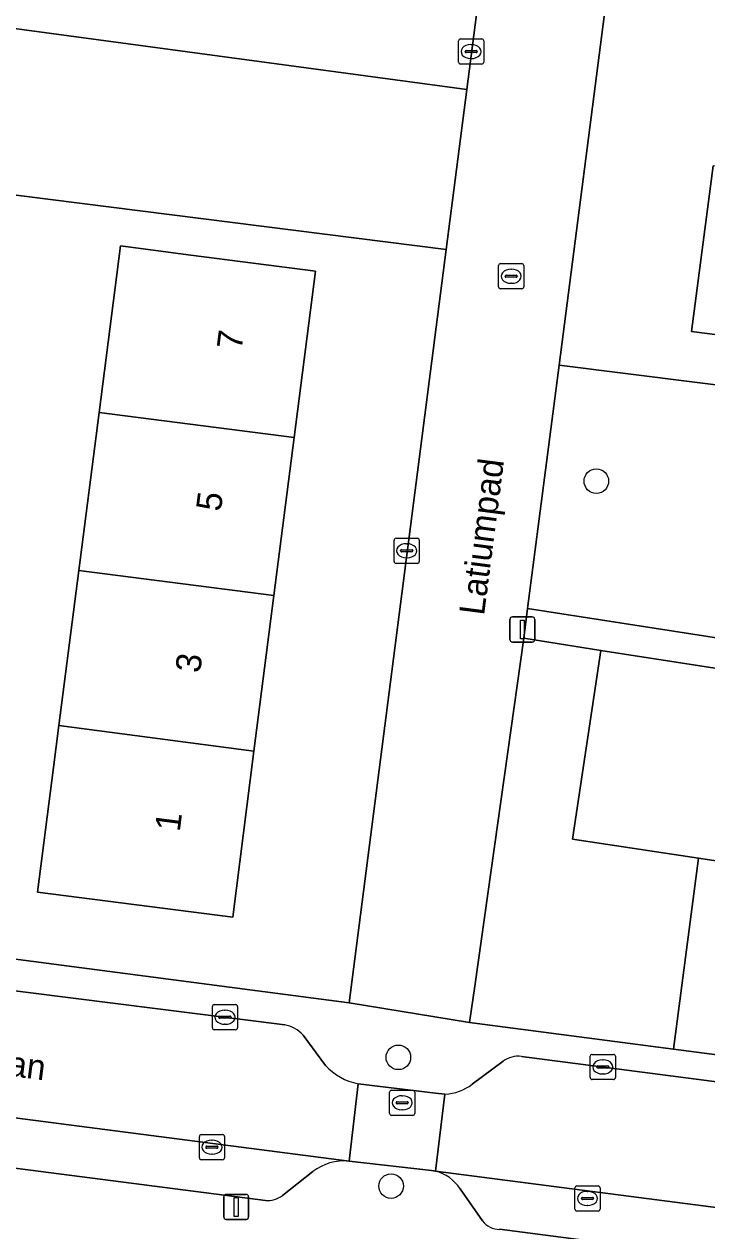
# Model space of a CAD drawing. Extents: x 162184 to 163154, y 385507 to 386516.
# Drawn here: x 162426.64 to 162453.8, y 386186.28 to 386234.27 of the extents above; entities that cross this region are included whole.
import ezdxf

# ---------------------------------------------------------------- set-up
doc = ezdxf.new("R2010")
doc.units = 0
for name, color, linetype in [('IMGEO_Boom', 7, 'Continuous'), ('IMGEO_Erf', 7, 'Continuous'), ('IMGEO_Groenvoorziening', 7, 'Continuous'), ('IMGEO_Kolk', 7, 'Continuous'), ('IMGEO_Lichtmast', 7, 'Continuous'), ('IMGEO_Openbare_ruimte_label', 7, 'Continuous'), ('IMGEO_Pand', 7, 'Continuous'), ('IMGEO_Pand_nummerreeks', 7, 'Continuous'), ('IMGEO_Parkeervlak_open', 7, 'Continuous'), ('IMGEO_Rijbaan_lokaal_open', 7, 'Continuous'), ('IMGEO_Rioolput', 7, 'Continuous'), ('IMGEO_Voetpad_open', 7, 'Continuous')]:
    doc.layers.add(name, color=color, linetype=linetype)

msp = doc.modelspace()

# ---------------------------------------------------------------- linework, layer by layer
at = {"layer": 'IMGEO_Boom'}
for centre in [(162449.402, 386216.094), (162441.526, 386193.181), (162441.238, 386188.062)]:
    msp.add_circle(centre, 0.489, dxfattribs=at)
at = {"layer": 'IMGEO_Erf'}
for points in [[(162461.98, 386250.051), (162451.89, 386251.431), (162451.705, 386250), (162447.92, 386220.708), (162469.565, 386217.988)], [(162458.153, 386221.404), (162453.194, 386222.044), (162454.044, 386228.631)]]:
    msp.add_lwpolyline(points, dxfattribs=at)
for points in [[(162443.426, 386225.306), (162421.583, 386228.062), (162421.43, 386226.899), (162421.397, 386226.652), (162420.553, 386220.296), (162420.166, 386217.375), (162422.811, 386217.034), (162422.339, 386213.366), (162421.895, 386209.911), (162419.222, 386210.254), (162418.868, 386207.584), (162422.057, 386207.167), (162421.276, 386201.196), (162418.087, 386201.613), (162417.641, 386198.207), (162421.321, 386197.728), (162421.93, 386197.649), (162439.565, 386195.351)], [(162429.618, 386218.829), (162430.468, 386225.447), (162433.276, 386225.086), (162438.235, 386224.449), (162437.385, 386217.834), (162436.577, 386211.542), (162435.782, 386205.354), (162434.934, 386198.756), (162427.167, 386199.753), (162427.804, 386204.713), (162428.018, 386206.378), (162428.809, 386212.537)]]:
    msp.add_lwpolyline(points, close=True, dxfattribs=at)
at = {"layer": 'IMGEO_Groenvoorziening'}
for points in [[(162380.347, 386257.556), (162380.058, 386255.254), (162396.249, 386252.998), (162395.647, 386248.41), (162394.991, 386245.141), (162401.719, 386244.167), (162400.761, 386237.546), (162444.246, 386231.665), (162446.611, 386250)], [(162378.062, 386239.731), (162377.037, 386231.755), (162421.151, 386225.931), (162421.248, 386226.661), (162421.397, 386226.652), (162421.43, 386226.899), (162421.583, 386228.062), (162443.426, 386225.306), (162444.246, 386231.665), (162400.761, 386237.546)]]:
    msp.add_lwpolyline(points, dxfattribs=at)
for points in [[(162482.953, 386219.149), (162470.174, 386220.825), (162469.924, 386220.858), (162469.565, 386217.988), (162447.92, 386220.708), (162446.669, 386211.034), (162454.609, 386209.791), (162455.283, 386214.906), (162474.784, 386212.107), (162474.138, 386207.216), (162475.7, 386207.01), (162476.346, 386211.883), (162481.887, 386211.088)], [(162513.182, 386206.613), (162500, 386208.516), (162484.688, 386210.725), (162483.129, 386210.95), (162482.938, 386209.506), (162482.206, 386203.964), (162481.835, 386201.154), (162473.483, 386202.26), (162474.138, 386207.216), (162468.483, 386207.962), (162467.503, 386198.971), (162453.471, 386201.1), (162452.471, 386193.504), (162500.008, 386187.3), (162500.62, 386192.004), (162511.108, 386190.65)], [(162449.579, 386209.364), (162446.516, 386209.844), (162444.572, 386196.009), (162444.353, 386194.564), (162452.471, 386193.504), (162453.471, 386201.1), (162448.457, 386201.861)], [(162468.483, 386207.962), (162454.609, 386209.791), (162454.459, 386208.6), (162449.579, 386209.364), (162448.457, 386201.861), (162453.471, 386201.1), (162467.503, 386198.971)]]:
    msp.add_lwpolyline(points, close=True, dxfattribs=at)
at = {"layer": 'IMGEO_Kolk'}
for p, q in [((162443.919, 386232.751), (162443.919, 386233.603)), ((162443.994, 386233.677), (162444.846, 386233.677)), ((162444.407, 386233.457), (162444.432, 386233.457)), ((162444.92, 386233.603), (162444.92, 386232.751)), ((162444.178, 386233.171), (162444.178, 386233.183)), ((162444.616, 386233.134), (162444.218, 386233.134)), ((162444.221, 386233.22), (162444.619, 386233.22)), ((162444.43, 386232.897), (162444.405, 386232.897)), ((162444.662, 386233.183), (162444.662, 386233.171)), ((162444.846, 386232.677), (162443.994, 386232.677)), ((162441.358, 386212.899), (162441.358, 386213.751)), ((162441.433, 386213.825), (162442.285, 386213.825)), ((162442.359, 386213.751), (162442.359, 386212.899)), ((162441.617, 386213.319), (162441.617, 386213.331)), ((162442.055, 386213.282), (162441.657, 386213.282)), ((162441.66, 386213.368), (162442.058, 386213.368)), ((162441.846, 386213.605), (162441.871, 386213.605)), ((162442.101, 386213.331), (162442.101, 386213.319)), ((162442.285, 386212.825), (162441.433, 386212.825)), ((162441.869, 386213.045), (162441.844, 386213.045)), ((162434.126, 386194.35), (162434.126, 386195.202)), ((162434.201, 386195.276), (162435.053, 386195.276)), ((162434.614, 386195.056), (162434.639, 386195.056)), ((162435.127, 386195.202), (162435.127, 386194.35)), ((162434.385, 386194.77), (162434.385, 386194.782)), ((162434.823, 386194.733), (162434.425, 386194.733)), ((162434.428, 386194.819), (162434.826, 386194.819)), ((162434.637, 386194.496), (162434.612, 386194.496)), ((162434.869, 386194.782), (162434.869, 386194.77)), ((162435.053, 386194.276), (162434.201, 386194.276)), ((162449.158, 386192.374), (162449.158, 386193.226)), ((162449.233, 386193.3), (162450.085, 386193.3)), ((162449.646, 386193.08), (162449.671, 386193.08)), ((162450.159, 386193.226), (162450.159, 386192.374)), ((162449.417, 386192.794), (162449.417, 386192.806)), ((162449.855, 386192.757), (162449.457, 386192.757)), ((162449.46, 386192.843), (162449.858, 386192.843)), ((162449.669, 386192.52), (162449.644, 386192.52)), ((162449.901, 386192.806), (162449.901, 386192.794)), ((162450.085, 386192.3), (162449.233, 386192.3)), ((162433.683, 386190.109), (162434.535, 386190.109)), ((162433.608, 386189.183), (162433.608, 386190.035)), ((162433.91, 386189.652), (162434.308, 386189.652)), ((162434.096, 386189.889), (162434.121, 386189.889)), ((162434.609, 386190.035), (162434.609, 386189.183)), ((162433.867, 386189.603), (162433.867, 386189.615)), ((162434.305, 386189.566), (162433.907, 386189.566)), ((162434.119, 386189.329), (162434.094, 386189.329)), ((162434.351, 386189.615), (162434.351, 386189.603)), ((162434.535, 386189.109), (162433.683, 386189.109)), ((162448.548, 386187.144), (162448.548, 386187.996)), ((162448.623, 386188.07), (162449.475, 386188.07)), ((162449.036, 386187.85), (162449.061, 386187.85)), ((162449.549, 386187.996), (162449.549, 386187.144)), ((162448.807, 386187.564), (162448.807, 386187.576)), ((162449.245, 386187.527), (162448.847, 386187.527)), ((162448.85, 386187.613), (162449.248, 386187.613)), ((162449.059, 386187.29), (162449.034, 386187.29)), ((162449.291, 386187.576), (162449.291, 386187.564)), ((162449.475, 386187.07), (162448.623, 386187.07))]:
    msp.add_line(p, q, dxfattribs=at)
for points in [[(162443.919, 386232.751), (162443.919, 386233.603)], [(162443.994, 386233.677), (162444.846, 386233.677)], [(162444.92, 386233.603), (162444.92, 386232.751)], [(162444.846, 386232.677), (162443.994, 386232.677)], [(162441.358, 386212.899), (162441.358, 386213.751)], [(162441.433, 386213.825), (162442.285, 386213.825)], [(162442.359, 386213.751), (162442.359, 386212.899)], [(162442.285, 386212.825), (162441.433, 386212.825)], [(162434.126, 386194.35), (162434.126, 386195.202)], [(162434.201, 386195.276), (162435.053, 386195.276)], [(162435.127, 386195.202), (162435.127, 386194.35)], [(162435.053, 386194.276), (162434.201, 386194.276)], [(162449.158, 386192.374), (162449.158, 386193.226)], [(162449.233, 386193.3), (162450.085, 386193.3)], [(162450.159, 386193.226), (162450.159, 386192.374)], [(162450.085, 386192.3), (162449.233, 386192.3)], [(162433.683, 386190.109), (162434.535, 386190.109)], [(162433.608, 386189.183), (162433.608, 386190.035)], [(162434.609, 386190.035), (162434.609, 386189.183)], [(162434.535, 386189.109), (162433.683, 386189.109)], [(162448.548, 386187.144), (162448.548, 386187.996)], [(162448.623, 386188.07), (162449.475, 386188.07)], [(162449.549, 386187.996), (162449.549, 386187.144)], [(162449.475, 386187.07), (162448.623, 386187.07)]]:
    msp.add_lwpolyline(points, dxfattribs=at)
for centre, radius, start, end in [((162443.996, 386233.601), 0.0765, 91.552, 178.448), ((162443.996, 386233.601), 0.0765, 91.552, 178.448), ((162444.844, 386233.601), 0.0765, 1.552, 88.448), ((162444.844, 386233.601), 0.0765, 1.552, 88.448), ((162444.218, 386233.18), 0.0403, 85.8775, 175.7526), ((162444.215, 386233.17), 0.0366, 178.938, 274.7102), ((162444.619, 386233.177), 0.043, 264.8664, 352.4533), ((162444.623, 386233.182), 0.0386, 1.7309, 96.639), ((162443.996, 386232.753), 0.0765, 181.552, 268.448), ((162443.996, 386232.753), 0.0765, 181.552, 268.448), ((162444.844, 386232.753), 0.0765, 271.552, 358.448), ((162444.844, 386232.753), 0.0765, 271.552, 358.448), ((162441.435, 386213.749), 0.0765, 91.552, 178.448), ((162441.435, 386213.749), 0.0765, 91.552, 178.448), ((162442.283, 386213.749), 0.0765, 1.552, 88.448), ((162442.283, 386213.749), 0.0765, 1.552, 88.448), ((162441.657, 386213.328), 0.0403, 85.8775, 175.7526), ((162441.654, 386213.318), 0.0366, 178.938, 274.7102), ((162442.058, 386213.325), 0.043, 264.8664, 352.4533), ((162442.062, 386213.33), 0.0386, 1.7309, 96.639), ((162441.435, 386212.901), 0.0765, 181.552, 268.448), ((162441.435, 386212.901), 0.0765, 181.552, 268.448), ((162442.283, 386212.901), 0.0765, 271.552, 358.448), ((162442.283, 386212.901), 0.0765, 271.552, 358.448), ((162434.203, 386195.2), 0.0765, 91.552, 178.448), ((162434.203, 386195.2), 0.0765, 91.552, 178.448), ((162435.051, 386195.2), 0.0765, 1.552, 88.448), ((162435.051, 386195.2), 0.0765, 1.552, 88.448), ((162434.425, 386194.779), 0.0403, 85.8775, 175.7526), ((162434.422, 386194.769), 0.0366, 178.938, 274.7102), ((162434.826, 386194.776), 0.043, 264.8664, 352.4533), ((162434.83, 386194.781), 0.0386, 1.7309, 96.639), ((162434.203, 386194.352), 0.0765, 181.552, 268.448), ((162434.203, 386194.352), 0.0765, 181.552, 268.448), ((162435.051, 386194.352), 0.0765, 271.552, 358.448), ((162435.051, 386194.352), 0.0765, 271.552, 358.448), ((162449.235, 386193.224), 0.0765, 91.552, 178.448), ((162449.235, 386193.224), 0.0765, 91.552, 178.448), ((162450.083, 386193.224), 0.0765, 1.552, 88.448), ((162450.083, 386193.224), 0.0765, 1.552, 88.448), ((162449.457, 386192.803), 0.0403, 85.8775, 175.7526), ((162449.454, 386192.793), 0.0366, 178.938, 274.7102), ((162449.858, 386192.8), 0.043, 264.8664, 352.4533), ((162449.862, 386192.805), 0.0386, 1.7309, 96.639), ((162449.235, 386192.376), 0.0765, 181.552, 268.448), ((162449.235, 386192.376), 0.0765, 181.552, 268.448), ((162450.083, 386192.376), 0.0765, 271.552, 358.448), ((162450.083, 386192.376), 0.0765, 271.552, 358.448), ((162433.685, 386190.033), 0.0765, 91.552, 178.448), ((162433.685, 386190.033), 0.0765, 91.552, 178.448), ((162434.533, 386190.033), 0.0765, 1.552, 88.448), ((162434.533, 386190.033), 0.0765, 1.552, 88.448), ((162433.907, 386189.612), 0.0403, 85.8775, 175.7526), ((162434.312, 386189.614), 0.0386, 1.7309, 96.639), ((162433.685, 386189.185), 0.0765, 181.552, 268.448), ((162433.685, 386189.185), 0.0765, 181.552, 268.448), ((162433.904, 386189.602), 0.0366, 178.938, 274.7102), ((162434.308, 386189.609), 0.043, 264.8664, 352.4533), ((162434.533, 386189.185), 0.0765, 271.552, 358.448), ((162434.533, 386189.185), 0.0765, 271.552, 358.448), ((162448.625, 386187.994), 0.0765, 91.552, 178.448), ((162448.625, 386187.994), 0.0765, 91.552, 178.448), ((162449.473, 386187.994), 0.0765, 1.552, 88.448), ((162449.473, 386187.994), 0.0765, 1.552, 88.448), ((162448.847, 386187.573), 0.0403, 85.8775, 175.7526), ((162448.844, 386187.563), 0.0366, 178.938, 274.7102), ((162449.248, 386187.57), 0.043, 264.8664, 352.4533), ((162449.252, 386187.575), 0.0386, 1.7309, 96.639), ((162448.625, 386187.146), 0.0765, 181.552, 268.448), ((162448.625, 386187.146), 0.0765, 181.552, 268.448), ((162449.473, 386187.146), 0.0765, 271.552, 358.448), ((162449.473, 386187.146), 0.0765, 271.552, 358.448)]:
    msp.add_arc(centre, radius, start, end, dxfattribs=at)
for centre, major_axis, ratio, start_param, end_param in [((162444.406, 386233.177), (-0.387, 0.002), 0.722429, 4.712389, 7.853982), ((162444.431, 386233.177), (-0.39, 0.002), 0.717154, 1.570796, 4.712389), ((162441.845, 386213.325), (-0.387, 0.002), 0.722429, 4.712389, 7.853982), ((162441.87, 386213.325), (-0.39, 0.002), 0.717154, 1.570796, 4.712389), ((162434.613, 386194.776), (-0.387, 0.002), 0.722429, 4.712389, 7.853982), ((162434.638, 386194.776), (-0.39, 0.002), 0.717154, 1.570796, 4.712389), ((162449.645, 386192.8), (-0.387, 0.002), 0.722429, 4.712389, 7.853982), ((162449.67, 386192.8), (-0.39, 0.002), 0.717154, 1.570796, 4.712389), ((162434.095, 386189.609), (-0.387, 0.002), 0.722429, 4.712389, 7.853982), ((162434.12, 386189.609), (-0.39, 0.002), 0.717154, 1.570796, 4.712389), ((162449.035, 386187.57), (-0.387, 0.002), 0.722429, 4.712389, 7.853982), ((162449.06, 386187.57), (-0.39, 0.002), 0.717154, 1.570796, 4.712389)]:
    msp.add_ellipse(centre, major_axis=major_axis, ratio=ratio, start_param=start_param, end_param=end_param, dxfattribs=at)
at = {"layer": 'IMGEO_Lichtmast'}
for p, q in [((162445.963, 386209.797), (162445.963, 386210.597)), ((162445.963, 386210.597), (162445.963, 386209.797)), ((162446.063, 386210.697), (162446.853, 386210.697)), ((162446.853, 386210.697), (162446.063, 386210.697)), ((162446.953, 386210.597), (162446.953, 386209.797)), ((162446.953, 386209.797), (162446.953, 386210.597)), ((162446.853, 386209.697), (162446.063, 386209.697)), ((162446.063, 386209.697), (162446.853, 386209.697)), ((162434.678, 386187.733), (162435.468, 386187.733)), ((162435.468, 386187.733), (162434.678, 386187.733)), ((162434.578, 386186.833), (162434.578, 386187.633)), ((162434.578, 386187.633), (162434.578, 386186.833)), ((162435.568, 386187.633), (162435.568, 386186.833)), ((162435.568, 386186.833), (162435.568, 386187.633)), ((162435.468, 386186.733), (162434.678, 386186.733)), ((162434.678, 386186.733), (162435.468, 386186.733))]:
    msp.add_line(p, q, dxfattribs=at)
for points in [[(162446.383, 386210.572), (162446.533, 386210.572), (162446.533, 386209.822), (162446.383, 386209.822), (162446.383, 386210.572)], [(162434.998, 386187.608), (162435.148, 386187.608), (162435.148, 386186.858), (162434.998, 386186.858), (162434.998, 386187.608)]]:
    msp.add_lwpolyline(points, dxfattribs=at)
for centre, start, end in [((162446.063, 386210.597), 90, 180), ((162446.063, 386210.597), 90, 180), ((162446.853, 386210.597), 0, 90), ((162446.853, 386210.597), 360, 90), ((162446.063, 386209.797), 180, 270), ((162446.063, 386209.797), 180, 270), ((162446.853, 386209.797), 270, 0), ((162446.853, 386209.797), 270, 0), ((162434.678, 386187.633), 90, 180), ((162434.678, 386187.633), 90, 180), ((162435.468, 386187.633), 0, 90), ((162435.468, 386187.633), 360, 90), ((162434.678, 386186.833), 180, 270), ((162434.678, 386186.833), 180, 270), ((162435.468, 386186.833), 270, 0), ((162435.468, 386186.833), 270, 0)]:
    msp.add_arc(centre, 0.1, start, end, dxfattribs=at)
at = {"layer": 'IMGEO_Pand'}
for points in [[(162470.903, 386226.449), (162461.727, 386227.637), (162454.044, 386228.631), (162453.194, 386222.044), (162458.153, 386221.404), (162460.878, 386221.052), (162463.711, 386223.067), (162467.945, 386222.52), (162467.86, 386221.866), (162470.27, 386221.555)], [(162437.385, 386217.834), (162438.235, 386224.449), (162433.276, 386225.086), (162430.468, 386225.447), (162429.618, 386218.829)], [(162436.577, 386211.542), (162437.385, 386217.834), (162429.618, 386218.829), (162428.809, 386212.537)], [(162428.809, 386212.537), (162428.018, 386206.378), (162435.782, 386205.354), (162436.577, 386211.542)], [(162428.018, 386206.378), (162427.804, 386204.713), (162427.167, 386199.753), (162434.934, 386198.756), (162435.782, 386205.354)]]:
    msp.add_lwpolyline(points, close=True, dxfattribs=at)
at = {"layer": 'IMGEO_Parkeervlak_open'}
for points in [[(162439.563, 386189.058), (162373.772, 386197.58)], [(162421.949, 386189.329), (162436.237, 386187.491)], [(162436.911, 386187.69), (162438.124, 386188.639)], [(162504.642, 386180.672), (162443.001, 386188.658)], [(162443.979, 386187.955), (162444.878, 386186.68)], [(162445.554, 386186.342), (162483.61, 386181.389), (162490.287, 386180.519), (162501.435, 386178.992)]]:
    msp.add_lwpolyline(points, dxfattribs=at)
for centre, radius, start, end in [((162439.376, 386187.02), 2.047, 84.7599, 127.7085), ((162442.573, 386187.03), 1.683, 33.3262, 75.2556), ((162436.332, 386188.41), 0.924, 264.0914, 308.8073), ((162445.532, 386187.142), 0.801, 215.2667, 271.6032)]:
    msp.add_arc(centre, radius, start, end, dxfattribs=at)
at = {"layer": 'IMGEO_Rijbaan_lokaal_open'}
for points in [[(162437.003, 386194.478), (162421.738, 386196.39), (162416.792, 386197.026), (162375.043, 386202.382)], [(162373.772, 386197.58), (162439.563, 386189.058), (162439.925, 386192.131)], [(162438.629, 386192.856), (162437.742, 386194.066)], [(162445.69, 386193.03), (162444.46, 386192.112)], [(162508.146, 386185.209), (162446.423, 386193.22)], [(162443.381, 386191.723), (162443.001, 386188.658), (162504.642, 386180.672), (162505.981, 386180.398)]]:
    msp.add_lwpolyline(points, dxfattribs=at)
msp.add_lwpolyline([(162442.999, 386191.751), (162439.925, 386192.131), (162439.563, 386189.058), (162442.847, 386188.678), (162443.001, 386188.658), (162443.381, 386191.723)], close=True, dxfattribs=at)
for centre, radius, start, end in [((162436.685, 386193.039), 1.474, 44.1799, 77.5399), ((162446.308, 386192.157), 1.07, 83.8022, 125.2613), ((162440.396, 386194.494), 2.409, 222.8247, 258.7288), ((162443.322, 386193.579), 1.857, 271.8359, 307.8144)]:
    msp.add_arc(centre, radius, start, end, dxfattribs=at)
at = {"layer": 'IMGEO_Rioolput'}
for p, q in [((162445.515, 386223.816), (162445.515, 386224.668)), ((162445.59, 386224.742), (162446.442, 386224.742)), ((162446.516, 386224.668), (162446.516, 386223.816)), ((162445.774, 386224.236), (162445.774, 386224.248)), ((162446.212, 386224.199), (162445.814, 386224.199)), ((162445.817, 386224.285), (162446.215, 386224.285)), ((162446.003, 386224.522), (162446.028, 386224.522)), ((162446.258, 386224.248), (162446.258, 386224.236)), ((162446.442, 386223.742), (162445.59, 386223.742)), ((162446.026, 386223.962), (162446.001, 386223.962)), ((162441.179, 386190.948), (162441.179, 386191.8)), ((162441.254, 386191.874), (162442.106, 386191.874)), ((162441.667, 386191.654), (162441.692, 386191.654)), ((162442.18, 386191.8), (162442.18, 386190.948)), ((162441.438, 386191.368), (162441.438, 386191.38)), ((162441.876, 386191.331), (162441.478, 386191.331)), ((162441.481, 386191.417), (162441.879, 386191.417)), ((162441.69, 386191.094), (162441.665, 386191.094)), ((162441.922, 386191.38), (162441.922, 386191.368)), ((162442.106, 386190.874), (162441.254, 386190.874))]:
    msp.add_line(p, q, dxfattribs=at)
for points in [[(162445.515, 386223.816), (162445.515, 386224.668)], [(162445.59, 386224.742), (162446.442, 386224.742)], [(162446.516, 386224.668), (162446.516, 386223.816)], [(162446.442, 386223.742), (162445.59, 386223.742)], [(162441.179, 386190.948), (162441.179, 386191.8)], [(162441.254, 386191.874), (162442.106, 386191.874)], [(162442.18, 386191.8), (162442.18, 386190.948)], [(162442.106, 386190.874), (162441.254, 386190.874)]]:
    msp.add_lwpolyline(points, dxfattribs=at)
for centre, radius, start, end in [((162445.592, 386224.666), 0.0765, 91.552, 178.448), ((162445.592, 386224.666), 0.0765, 91.552, 178.448), ((162446.44, 386224.666), 0.0765, 1.552, 88.448), ((162446.44, 386224.666), 0.0765, 1.552, 88.448), ((162445.814, 386224.245), 0.0403, 85.8775, 175.7526), ((162445.811, 386224.235), 0.0366, 178.938, 274.7102), ((162446.215, 386224.242), 0.043, 264.8664, 352.4533), ((162446.219, 386224.247), 0.0386, 1.7309, 96.639), ((162445.592, 386223.818), 0.0765, 181.552, 268.448), ((162445.592, 386223.818), 0.0765, 181.552, 268.448), ((162446.44, 386223.818), 0.0765, 271.552, 358.448), ((162446.44, 386223.818), 0.0765, 271.552, 358.448), ((162441.256, 386191.798), 0.0765, 91.552, 178.448), ((162441.256, 386191.798), 0.0765, 91.552, 178.448), ((162442.104, 386191.798), 0.0765, 1.552, 88.448), ((162442.104, 386191.798), 0.0765, 1.552, 88.448), ((162441.478, 386191.377), 0.0403, 85.8775, 175.7526), ((162441.475, 386191.367), 0.0366, 178.938, 274.7102), ((162441.879, 386191.374), 0.043, 264.8664, 352.4533), ((162441.883, 386191.379), 0.0386, 1.7309, 96.639), ((162441.256, 386190.95), 0.0765, 181.552, 268.448), ((162441.256, 386190.95), 0.0765, 181.552, 268.448), ((162442.104, 386190.95), 0.0765, 271.552, 358.448), ((162442.104, 386190.95), 0.0765, 271.552, 358.448)]:
    msp.add_arc(centre, radius, start, end, dxfattribs=at)
for centre, major_axis, ratio, start_param, end_param in [((162446.002, 386224.242), (-0.387, 0.002), 0.722429, 4.712389, 7.853982), ((162446.027, 386224.242), (-0.39, 0.002), 0.717154, 1.570796, 4.712389), ((162441.666, 386191.374), (-0.387, 0.002), 0.722429, 4.712389, 7.853982), ((162441.691, 386191.374), (-0.39, 0.002), 0.717154, 1.570796, 4.712389)]:
    msp.add_ellipse(centre, major_axis=major_axis, ratio=ratio, start_param=start_param, end_param=end_param, dxfattribs=at)
at = {"layer": 'IMGEO_Voetpad_open'}
for points in [[(162451.705, 386250), (162451.89, 386251.431), (162446.843, 386251.794), (162446.611, 386250), (162444.246, 386231.665), (162443.426, 386225.306), (162439.565, 386195.351), (162444.353, 386194.564), (162444.572, 386196.009), (162446.516, 386209.844), (162446.669, 386211.034), (162447.92, 386220.708)], [(162446.669, 386211.034), (162446.516, 386209.844), (162449.579, 386209.364), (162454.459, 386208.6), (162454.609, 386209.791)]]:
    msp.add_lwpolyline(points, close=True, dxfattribs=at)
for points in [[(162444.353, 386194.564), (162439.565, 386195.351), (162421.93, 386197.649), (162421.738, 386196.39), (162437.003, 386194.478)], [(162436.237, 386187.491), (162421.949, 386189.329), (162421.848, 386188.247), (162413.518, 386189.305), (162413.653, 386190.403), (162376.336, 386195.211)], [(162507.57, 386186.313), (162500.008, 386187.3), (162452.471, 386193.504), (162444.353, 386194.564)], [(162437.742, 386194.066), (162438.629, 386192.856)], [(162444.46, 386192.112), (162445.69, 386193.03)], [(162446.423, 386193.22), (162508.146, 386185.209)], [(162439.925, 386192.131), (162442.999, 386191.751), (162443.381, 386191.723)], [(162443.001, 386188.658), (162442.847, 386188.678), (162439.563, 386189.058)], [(162438.124, 386188.639), (162436.911, 386187.69)], [(162444.878, 386186.68), (162443.979, 386187.955)], [(162501.435, 386178.992), (162490.287, 386180.519), (162490.14, 386179.418), (162483.468, 386180.291), (162483.61, 386181.389), (162445.554, 386186.342)]]:
    msp.add_lwpolyline(points, dxfattribs=at)
for centre, radius, start, end in [((162436.685, 386193.039), 1.474, 44.1799, 77.5399), ((162446.308, 386192.157), 1.07, 83.8022, 125.2613), ((162440.396, 386194.494), 2.409, 222.8247, 258.7288), ((162443.322, 386193.579), 1.857, 271.8359, 307.8144), ((162439.376, 386187.02), 2.047, 84.7599, 127.7085), ((162442.573, 386187.03), 1.683, 33.3262, 75.2556), ((162436.332, 386188.41), 0.924, 264.0914, 308.8073), ((162445.532, 386187.142), 0.801, 215.2667, 271.6032)]:
    msp.add_arc(centre, radius, start, end, dxfattribs=at)

# ---------------------------------------------------------------- texts
at = {"layer": 'IMGEO_Openbare_ruimte_label'}
for s, rotation, p in [('Latiumpad', 82.6476, (162444.933, 386210.727)), ('Romuluslaan', 352.6476, (162419.688, 386193.264))]:
    msp.add_text(s, height=1, rotation=rotation, dxfattribs=at).set_placement(p)
at = {"layer": 'IMGEO_Pand_nummerreeks'}
for s, p in [('7', (162435.288, 386221.286)), ('5', (162434.463, 386214.863)), ('3', (162433.638, 386208.439)), ('1', (162432.827, 386202.129))]:
    msp.add_text(s, height=1, rotation=82.6788, dxfattribs=at).set_placement(p)

doc.saveas('drawing.dxf')
